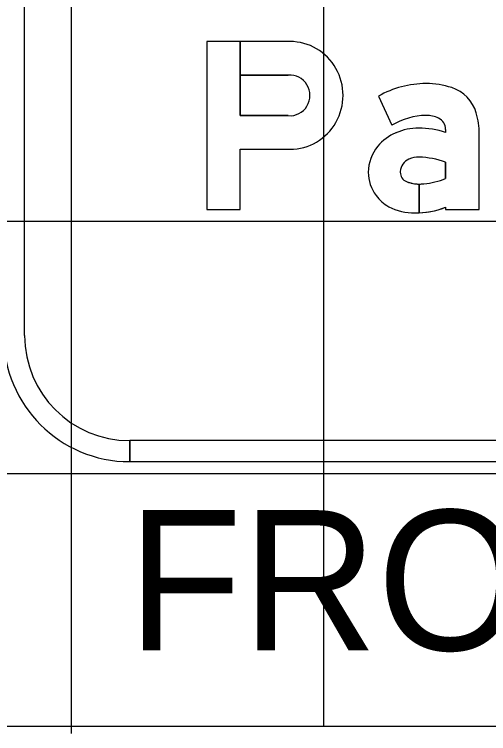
# Model space of a CAD drawing. Extents: x 1797809 to 2198143, y 249608 to 1237864.
# Drawn here: x 2197327.64 to 2197331.39, y 1237163.05 to 1237168.75 of the extents above; entities that cross this region are included whole.
import ezdxf

# ---------------------------------------------------------------- set-up
doc = ezdxf.new("R2010")
doc.units = 0
for name, color, linetype in [('60', 7, 'Continuous'), ('GSBWFILL', 7, 'Continuous'), ('GSCOLORFILL', 7, 'Continuous'), ('GSOUTLINE', 7, 'Continuous'), ('GSSHT', 7, 'Continuous'), ('Level 55', 7, 'Continuous')]:
    doc.layers.add(name, color=color, linetype=linetype)

msp = doc.modelspace()

# ---------------------------------------------------------------- linework, layer by layer
at = {"layer": '60'}
for p, q in [((2197288.0894, 1237163.1062), (2197408.0894, 1237163.1062)), ((2197328.0894, 1237163.0462), (2197328.0894, 1237163.1062))]:
    msp.add_line(p, q, dxfattribs=at)
at = {"layer": 'GSBWFILL'}
for points in [[(2197329.1621, 1237168.5302), (2197329.1621, 1237167.1982), (2197329.4248, 1237167.1982), (2197329.4248, 1237167.6766), (2197329.8201, 1237167.6766)], [(2197329.8063, 1237167.943), (2197329.4248, 1237167.943), (2197329.4248, 1237168.5302), (2197329.1621, 1237168.5302)], [(2197329.8201, 1237168.5302), (2197329.4249, 1237168.5302), (2197329.4249, 1237168.2638), (2197329.8063, 1237168.2638)], [(2197330.521, 1237168.0971), (2197330.628, 1237167.8663)], [(2197331.0536, 1237167.8338), (2197331.0536, 1237167.8093)], [(2197331.0536, 1237167.2168), (2197331.0536, 1237167.1982), (2197331.32, 1237167.1982), (2197331.32, 1237167.7992)], [(2197331.0536, 1237167.5735), (2197331.0536, 1237167.4441)], [(2197330.8438, 1237167.1724), (2197330.8438, 1237167.401)], [(2197330.8439, 1237167.401), (2197330.8439, 1237167.1724)]]:
    msp.add_lwpolyline(points, dxfattribs=at)
for centre, major_axis, ratio, start_param, end_param in [((2197329.8203, 1237168.1034), (0, 0.4268), 0.985874, 3.140988, 6.28379), ((2197329.8198, 1237168.1034), (0, 0.161), 0.985874, 3.056611, 6.368167), ((2197330.8989, 1237167.4337), (0, 0.7635), 0.999996, 0, 0.517719), ((2197330.8989, 1237167.5452), (0, 0.652), 0.999996, 5.96613, 6.283185), ((2197331.0087, 1237167.8799), (0, 0.2997), 0.999996, 4.997165, 5.96613), ((2197330.733, 1237167.7992), (0, 0.587), 0.999996, 4.712389, 4.997165), ((2197330.8989, 1237167.4337), (0, 0.5104), 0.999996, 0, 0.559495), ((2197330.9084, 1237167.7425), (0, 0.2018), 0.999996, 5.822746, 6.330435), ((2197330.9537, 1237167.8338), (0, 0.0999), 0.999996, 4.712389, 5.822746), ((2197330.8399, 1237167.3874), (0, 0.4568), 0.999996, 0, 0.404512), ((2197330.8399, 1237167.1716), (0, 0.6725), 0.999996, 5.959871, 6.283185), ((2197330.8087, 1237167.4553), (0, 0.382), 0.999996, 0.399285, 0.87593), ((2197330.7617, 1237167.4945), (0, 0.3208), 0.999996, 0.87593, 1.570796), ((2197330.8387, 1237167.4219), (0, 0.1926), 0.999996, 6.259455, 6.691732), ((2197330.8247, 1237166.9599), (0, 0.6549), 0.999996, 5.926185, 6.254823), ((2197330.8072, 1237167.4948), (0, 0.1132), 0.999996, 0.408547, 1.530785), ((2197330.8145, 1237167.4945), (0, 0.1206), 0.999996, 1.530785, 1.570796), ((2197330.7475, 1237167.4945), (0, 0.3066), 0.999996, 1.570796, 2.21394), ((2197330.7739, 1237167.4945), (0, 0.0799), 0.999996, 1.570796, 2.757027), ((2197330.8283, 1237168.017), (0, 0.6157), 0.999996, 3.228562, 3.516221), ((2197330.8438, 1237167.6674), (0, 0.2664), 0.999996, 2.757027, 3.141593), ((2197330.8438, 1237167.6674), (0, 0.2664), 0.999996, 3.141843, 3.28451), ((2197330.7747, 1237167.5149), (0, 0.3406), 0.999996, 2.21394, 2.611125), ((2197330.8096, 1237167.6299), (0, 0.4583), 0.999996, 2.672443, 3.141593), ((2197330.8096, 1237167.8515), (0, 0.6799), 0.999996, 3.192057, 3.508644), ((2197330.8096, 1237167.8515), (0, 0.6799), 0.999996, 3.141593, 3.191959)]:
    msp.add_ellipse(centre, major_axis=major_axis, ratio=ratio, start_param=start_param, end_param=end_param, dxfattribs=at)
at = {"layer": 'GSCOLORFILL'}
for p, q in [((2197327.7178, 1237166.2002), (2197327.7178, 1237172.2026)), ((2197328.5503, 1237165.2012), (2197328.5503, 1237165.3677)), ((2197341.5373, 1237165.3677), (2197328.5519, 1237165.3677)), ((2197328.5519, 1237165.3677), (2197328.5519, 1237165.2012)), ((2197328.5519, 1237165.2012), (2197341.5373, 1237165.2012))]:
    msp.add_line(p, q, dxfattribs=at)
for points in [[(2197329.1621, 1237168.5302), (2197329.1621, 1237167.1982), (2197329.4248, 1237167.1982), (2197329.4248, 1237167.6766), (2197329.8201, 1237167.6766)], [(2197329.8063, 1237167.943), (2197329.4248, 1237167.943), (2197329.4248, 1237168.5302), (2197329.1621, 1237168.5302)], [(2197329.8201, 1237168.5302), (2197329.4249, 1237168.5302), (2197329.4249, 1237168.2638), (2197329.8063, 1237168.2638)], [(2197330.521, 1237168.0971), (2197330.628, 1237167.8663)], [(2197331.0536, 1237167.8338), (2197331.0536, 1237167.8093)], [(2197331.0536, 1237167.2168), (2197331.0536, 1237167.1982), (2197331.32, 1237167.1982), (2197331.32, 1237167.7992)], [(2197331.0536, 1237167.5735), (2197331.0536, 1237167.4441)], [(2197330.8438, 1237167.1724), (2197330.8438, 1237167.401)], [(2197330.8439, 1237167.401), (2197330.8439, 1237167.1724)]]:
    msp.add_lwpolyline(points, dxfattribs=at)
for radius in [0.999, 0.8325]:
    msp.add_arc((2197328.5503, 1237166.2002), radius, 180, 270, dxfattribs=at)
for centre, major_axis, ratio, start_param, end_param in [((2197329.8203, 1237168.1034), (0, 0.4268), 0.985874, 3.140988, 6.28379), ((2197329.8198, 1237168.1034), (0, 0.161), 0.985874, 3.056611, 6.368167), ((2197330.8989, 1237167.4337), (0, 0.7635), 0.999996, 0, 0.517719), ((2197330.8989, 1237167.5452), (0, 0.652), 0.999996, 5.96613, 6.283185), ((2197331.0087, 1237167.8799), (0, 0.2997), 0.999996, 4.997165, 5.96613), ((2197330.733, 1237167.7992), (0, 0.587), 0.999996, 4.712389, 4.997165), ((2197330.8989, 1237167.4337), (0, 0.5104), 0.999996, 0, 0.559495), ((2197330.9084, 1237167.7425), (0, 0.2018), 0.999996, 5.822746, 6.330435), ((2197330.9537, 1237167.8338), (0, 0.0999), 0.999996, 4.712389, 5.822746), ((2197330.8399, 1237167.3874), (0, 0.4568), 0.999996, 0, 0.404512), ((2197330.8399, 1237167.1716), (0, 0.6725), 0.999996, 5.959871, 6.283185), ((2197330.8087, 1237167.4553), (0, 0.382), 0.999996, 0.399285, 0.87593), ((2197330.7617, 1237167.4945), (0, 0.3208), 0.999996, 0.87593, 1.570796), ((2197330.8387, 1237167.4219), (0, 0.1926), 0.999996, 6.259455, 6.691732), ((2197330.8247, 1237166.9599), (0, 0.6549), 0.999996, 5.926185, 6.254823), ((2197330.8072, 1237167.4948), (0, 0.1132), 0.999996, 0.408547, 1.530785), ((2197330.8145, 1237167.4945), (0, 0.1206), 0.999996, 1.530785, 1.570796), ((2197330.7475, 1237167.4945), (0, 0.3066), 0.999996, 1.570796, 2.21394), ((2197330.7739, 1237167.4945), (0, 0.0799), 0.999996, 1.570796, 2.757027), ((2197330.8283, 1237168.017), (0, 0.6157), 0.999996, 3.228562, 3.516221), ((2197330.8438, 1237167.6674), (0, 0.2664), 0.999996, 2.757027, 3.141593), ((2197330.8438, 1237167.6674), (0, 0.2664), 0.999996, 3.141843, 3.28451), ((2197330.7747, 1237167.5149), (0, 0.3406), 0.999996, 2.21394, 2.611125), ((2197330.8096, 1237167.6299), (0, 0.4583), 0.999996, 2.672443, 3.141593), ((2197330.8096, 1237167.8515), (0, 0.6799), 0.999996, 3.192057, 3.508644), ((2197330.8096, 1237167.8515), (0, 0.6799), 0.999996, 3.141593, 3.191959)]:
    msp.add_ellipse(centre, major_axis=major_axis, ratio=ratio, start_param=start_param, end_param=end_param, dxfattribs=at)
at = {"layer": 'GSOUTLINE'}
for p, q in [((2197329.4248, 1237167.943), (2197329.8063, 1237167.943)), ((2197329.4248, 1237167.6766), (2197329.8201, 1237167.6766))]:
    msp.add_line(p, q, dxfattribs=at)
for points in [[(2197329.8201, 1237168.5302), (2197329.1621, 1237168.5302), (2197329.1621, 1237167.1982), (2197329.4248, 1237167.1982), (2197329.4248, 1237167.6766)], [(2197329.8063, 1237168.2638), (2197329.4248, 1237168.2638), (2197329.4248, 1237167.943)], [(2197330.521, 1237168.0971), (2197330.628, 1237167.8663)], [(2197331.0536, 1237167.8338), (2197331.0536, 1237167.8093)], [(2197331.0536, 1237167.2168), (2197331.0536, 1237167.1982), (2197331.32, 1237167.1982), (2197331.32, 1237167.7992)], [(2197331.0536, 1237167.4441), (2197331.0536, 1237167.5735)]]:
    msp.add_lwpolyline(points, dxfattribs=at)
for centre, major_axis, ratio, start_param, end_param in [((2197329.8203, 1237168.1034), (0, 0.4268), 0.985874, 3.140988, 6.28379), ((2197329.8198, 1237168.1034), (0, 0.161), 0.985874, 3.056611, 6.368167), ((2197330.8989, 1237167.4337), (0, 0.7635), 0.999996, 6.283185, 6.800904), ((2197330.8989, 1237167.5452), (0, 0.652), 0.999996, 5.96613, 6.283185), ((2197331.0087, 1237167.8799), (0, 0.2997), 0.999996, 4.997165, 5.96613), ((2197330.733, 1237167.7992), (0, 0.587), 0.999996, 4.712389, 4.997165), ((2197330.8989, 1237167.4337), (0, 0.5104), 0.999996, 0, 0.559495), ((2197330.9084, 1237167.7425), (0, 0.2018), 0.999996, 5.822746, 6.330435), ((2197330.9537, 1237167.8338), (0, 0.0999), 0.999996, 4.712389, 5.822746), ((2197330.8399, 1237167.3874), (0, 0.4568), 0.999996, 0, 0.404512), ((2197330.8399, 1237167.1716), (0, 0.6725), 0.999996, 5.959871, 6.283185), ((2197330.8087, 1237167.4553), (0, 0.382), 0.999996, 0.399285, 0.87593), ((2197330.7617, 1237167.4945), (0, 0.3208), 0.999996, 0.87593, 1.570796), ((2197330.8387, 1237167.4219), (0, 0.1926), 0.999996, 6.25958, 6.691732), ((2197330.8247, 1237166.9599), (0, 0.6549), 0.999996, 5.926185, 6.254787), ((2197330.843, 1237167.6045), (0, 0.00999), 0.999996, 6.254787, 6.25958), ((2197330.8072, 1237167.4948), (0, 0.1132), 0.999996, 0.408547, 1.530785), ((2197330.8145, 1237167.4945), (0, 0.1206), 0.999996, 1.530785, 1.570796), ((2197330.7475, 1237167.4945), (0, 0.3066), 0.999996, 1.570796, 2.21394), ((2197330.7739, 1237167.4945), (0, 0.0799), 0.999996, 1.570796, 2.757027), ((2197330.8283, 1237168.017), (0, 0.6157), 0.999996, 3.228562, 3.516221), ((2197330.8438, 1237167.6674), (0, 0.2664), 0.999996, 2.757027, 3.28451), ((2197330.7747, 1237167.5149), (0, 0.3406), 0.999996, 2.21394, 2.611125), ((2197330.8096, 1237167.6299), (0, 0.4583), 0.999996, 2.672443, 3.141593), ((2197330.8096, 1237167.8515), (0, 0.6799), 0.999996, 3.141593, 3.508644)]:
    msp.add_ellipse(centre, major_axis=major_axis, ratio=ratio, start_param=start_param, end_param=end_param, dxfattribs=at)
at = {"layer": 'GSSHT'}
for p, q in [((2197328.0894, 1237163.1062), (2197328.0894, 1237223.1062)), ((2197330.0894, 1237163.1062), (2197330.0894, 1237223.1062)), ((2197288.0894, 1237167.1062), (2197408.0894, 1237167.1062)), ((2197288.0894, 1237165.1062), (2197408.0894, 1237165.1062)), ((2197288.0894, 1237163.1062), (2197408.0894, 1237163.1062))]:
    msp.add_line(p, q, dxfattribs=at)

# ---------------------------------------------------------------- texts
at = {"layer": 'Level 55'}
msp.add_text('FRONT OF SIGN', height=1.110462, dxfattribs=at).set_placement((2197328.533, 1237163.7065))

doc.saveas('drawing.dxf')
